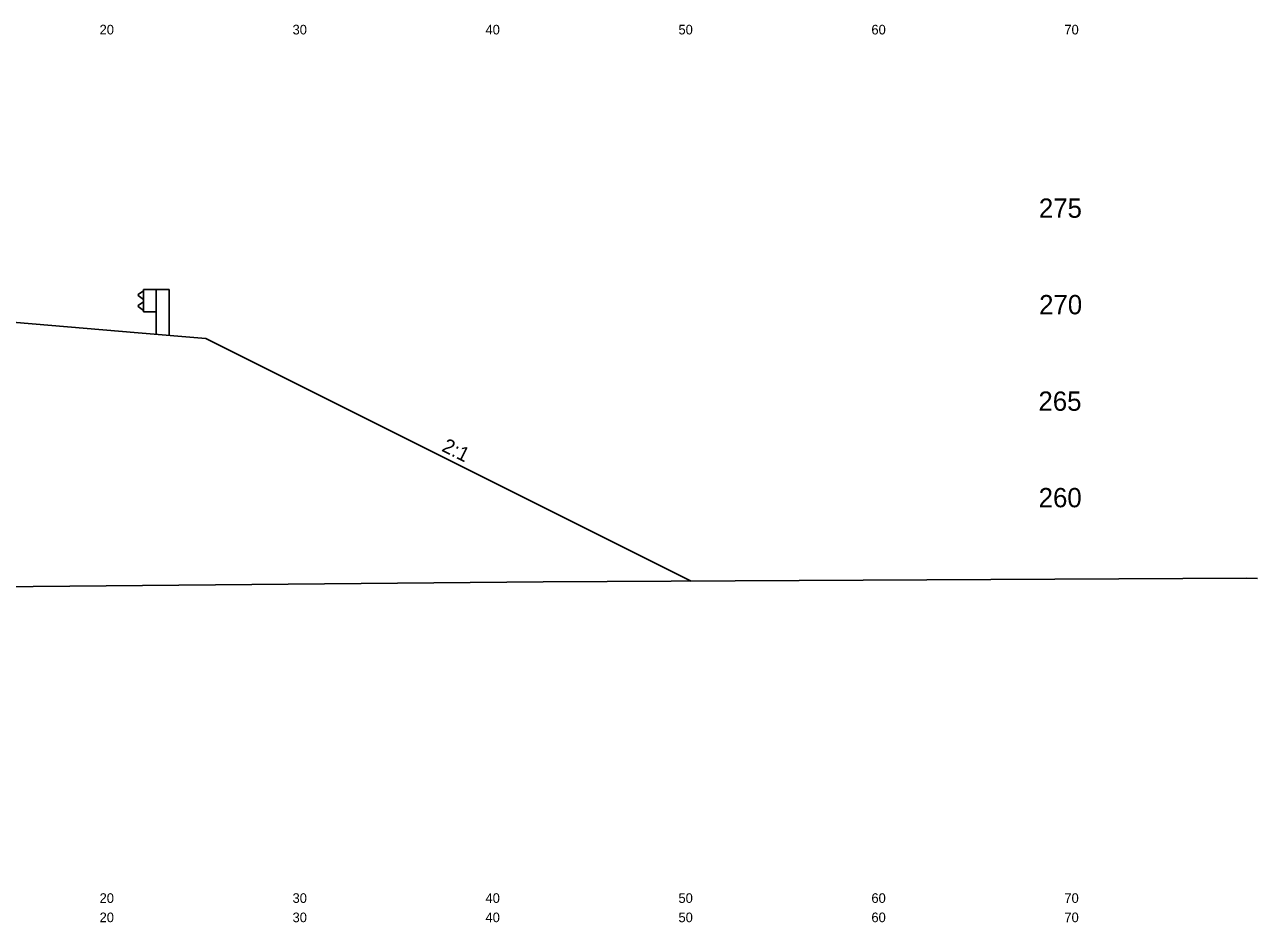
# Model space of a CAD drawing. Extents: x 1000 to 1162, y 999 to 8520.
# Drawn here: x 1096.1 to 1160, y 3528.5 to 3575 of the extents above; entities that cross this region are included whole.
import ezdxf

# ---------------------------------------------------------------- set-up
doc = ezdxf.new("R2010")
doc.units = 0
for name, color, linetype in [('Level 11', 7, 'Continuous'), ('Level 24', 7, 'Continuous'), ('Level 32', 7, 'Continuous'), ('Level 56', 7, 'Continuous'), ('Level 6', 7, 'Continuous'), ('Level 60', 7, 'Continuous'), ('Level 7', 7, 'Continuous')]:
    doc.layers.add(name, color=color, linetype=linetype)

msp = doc.modelspace()

# ---------------------------------------------------------------- linework, layer by layer
at = {"layer": 'Level 24'}
for p, q in [((1102.271, 3561.219), (1102, 3561.019)), ((1102, 3561.019), (1102, 3560.969)), ((1102, 3560.969), (1102.271, 3560.769)), ((1102.271, 3560.125), (1102.271, 3561.292)), ((1102.271, 3561.292), (1102.937, 3561.292)), ((1102.937, 3561.292), (1102.937, 3558.964)), ((1102.937, 3561.292), (1103.603, 3561.292)), ((1103.603, 3561.292), (1103.603, 3558.909)), ((1102, 3560.448), (1102.271, 3560.648)), ((1102, 3560.398), (1102, 3560.448)), ((1102.271, 3560.198), (1102, 3560.398)), ((1102.271, 3560.125), (1102.938, 3560.125))]:
    msp.add_line(p, q, dxfattribs=at)
at = {"layer": 'Level 6'}
for p, q in [((1094, 3559.709), (1102, 3559.042)), ((1102, 3559.042), (1105.5, 3558.751))]:
    msp.add_line(p, q, dxfattribs=at)
at = {"layer": 'Level 60'}
for p, q in [((1122.994, 3546.132), (1159.46, 3546.32)), ((1122.994, 3546.132), (1159.46, 3546.32)), ((1159.46, 3546.32), (1160, 3546.304)), ((1159.46, 3546.32), (1160, 3546.304)), ((1081.393, 3545.757), (1122.994, 3546.132)), ((1081.393, 3545.757), (1122.994, 3546.132))]:
    msp.add_line(p, q, dxfattribs=at)
at = {"layer": 'Level 7'}
msp.add_line((1105.5, 3558.751), (1130.658, 3546.172), dxfattribs=at)

# ---------------------------------------------------------------- texts
at = {"layer": 'Level 11'}
for s, p in [(' 275', (1148.307, 3565)), (' 270', (1148.319, 3560)), (' 265', (1148.284, 3555)), (' 260', (1148.295, 3550))]:
    msp.add_text(s, height=1, dxfattribs=at).set_placement(p)
at = {"layer": 'Level 32'}
msp.add_text('2:1', height=0.75, rotation=333.43495, dxfattribs=at).set_placement((1117.684, 3552.938))
at = {"layer": 'Level 56'}
for s, p in [('20', (1100, 3574.5)), ('30', (1110, 3574.5)), ('40', (1120, 3574.5)), ('50', (1130, 3574.5)), ('60', (1140, 3574.5)), ('70', (1150, 3574.5)), ('20', (1100, 3529.5)), ('30', (1110, 3529.5)), ('40', (1120, 3529.5)), ('50', (1130, 3529.5)), ('60', (1140, 3529.5)), ('70', (1150, 3529.5)), ('20', (1100, 3528.5)), ('30', (1110, 3528.5)), ('40', (1120, 3528.5)), ('50', (1130, 3528.5)), ('60', (1140, 3528.5)), ('70', (1150, 3528.5))]:
    msp.add_text(s, height=0.5, dxfattribs=at).set_placement(p)

doc.saveas('drawing.dxf')
